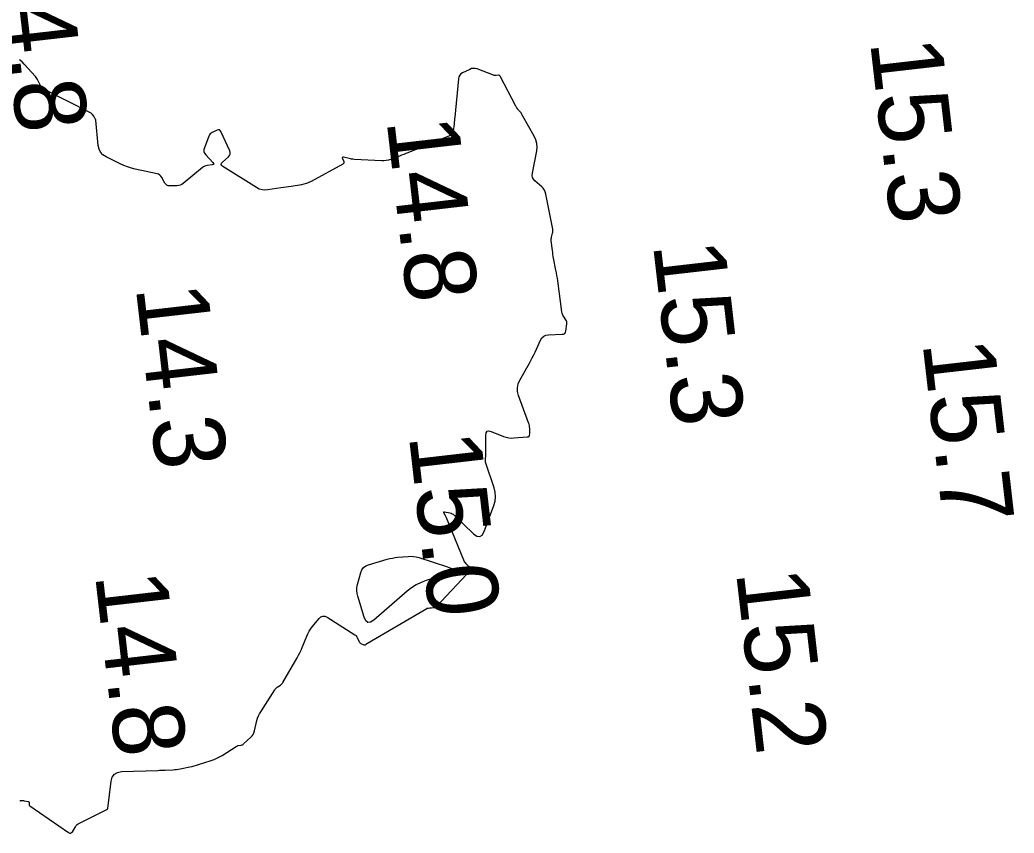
# Model space of a CAD drawing. Extents: x 1023796 to 1112670, y 656573 to 837340.
# Drawn here: x 1109935.4 to 1110005, y 680747.7 to 680804.6 of the extents above; entities that cross this region are included whole.
import ezdxf

# ---------------------------------------------------------------- set-up
doc = ezdxf.new("R2010")
doc.units = 0
doc.layers.add('V-CHAN-CONT-15FT', color=7, linetype='Continuous')
doc.layers.add('V-TOPO-SOUN', color=7, linetype='Continuous')

msp = doc.modelspace()

# ---------------------------------------------------------------- linework, layer by layer
at = {"layer": 'V-CHAN-CONT-15FT'}
msp.add_lwpolyline([(1109935.44, 680749.937), (1109935.467, 680749.947), (1109935.495, 680749.953), (1109935.524, 680749.955), (1109935.645, 680749.953), (1109935.675, 680749.951), (1109935.705, 680749.949), (1109935.735, 680749.945), (1109935.765, 680749.941), (1109936.026, 680749.893), (1109936.054, 680749.884), (1109936.074, 680749.868), (1109936.086, 680749.845), (1109936.09, 680749.816), (1109936.09, 680749.684), (1109936.093, 680749.653), (1109936.104, 680749.626), (1109936.12, 680749.602), (1109936.144, 680749.582), (1109938.854, 680747.719), (1109938.932, 680747.681), (1109939.003, 680747.677), (1109939.066, 680747.71), (1109939.122, 680747.777), (1109939.329, 680748.119), (1109939.385, 680748.199), (1109939.451, 680748.27), (1109939.527, 680748.329), (1109939.611, 680748.379), (1109941.526, 680749.332), (1109941.535, 680749.336), (1109941.543, 680749.341), (1109941.552, 680749.345), (1109941.56, 680749.35), (1109941.593, 680749.37), (1109941.601, 680749.376), (1109941.606, 680749.382), (1109941.61, 680749.39), (1109941.612, 680749.399), (1109941.84, 680751.311), (1109941.914, 680751.594), (1109942.059, 680751.8), (1109942.276, 680751.927), (1109942.565, 680751.977), (1109945.092, 680752.065), (1109945.225, 680752.07), (1109945.357, 680752.075), (1109945.489, 680752.081), (1109945.621, 680752.087), (1109946.15, 680752.113), (1109946.282, 680752.122), (1109946.413, 680752.136), (1109946.543, 680752.154), (1109946.673, 680752.178), (1109947.338, 680752.311), (1109947.492, 680752.344), (1109947.644, 680752.381), (1109947.795, 680752.423), (1109947.945, 680752.47), (1109948.84, 680752.763), (1109949.036, 680752.834), (1109949.227, 680752.917), (1109949.412, 680753.011), (1109949.591, 680753.117), (1109950.583, 680753.746), (1109950.623, 680753.769), (1109950.666, 680753.787), (1109950.709, 680753.8), (1109950.755, 680753.809), (1109950.941, 680753.835), (1109950.986, 680753.845), (1109951.028, 680753.861), (1109951.067, 680753.884), (1109951.102, 680753.913), (1109951.608, 680754.389), (1109951.695, 680754.484), (1109951.766, 680754.588), (1109951.821, 680754.702), (1109951.86, 680754.825), (1109952.036, 680755.558), (1109952.082, 680755.719), (1109952.141, 680755.876), (1109952.213, 680756.027), (1109952.298, 680756.172), (1109953.282, 680757.702), (1109953.32, 680757.755), (1109953.362, 680757.803), (1109953.409, 680757.847), (1109953.461, 680757.887), (1109953.678, 680758.035), (1109953.729, 680758.075), (1109953.775, 680758.119), (1109953.816, 680758.169), (1109953.852, 680758.223), (1109954.854, 680759.942), (1109954.953, 680760.119), (1109955.045, 680760.301), (1109955.131, 680760.485), (1109955.209, 680760.673), (1109955.52, 680761.459), (1109955.596, 680761.631), (1109955.684, 680761.796), (1109955.786, 680761.954), (1109955.899, 680762.104), (1109956.379, 680762.69), (1109956.504, 680762.806), (1109956.639, 680762.859), (1109956.785, 680762.851), (1109956.94, 680762.781), (1109958.88, 680761.561), (1109958.936, 680761.521), (1109958.983, 680761.474), (1109959.024, 680761.421), (1109959.057, 680761.361), (1109959.194, 680761.065), (1109959.216, 680761.027), (1109959.243, 680760.994), (1109959.276, 680760.966), (1109959.314, 680760.944), (1109959.517, 680760.848), (1109959.538, 680760.841), (1109959.559, 680760.839), (1109959.58, 680760.844), (1109959.6, 680760.854), (1109959.68, 680760.906), (1109959.7, 680760.919), (1109959.721, 680760.932), (1109959.741, 680760.944), (1109959.762, 680760.956), (1109963.929, 680763.398), (1109963.954, 680763.41), (1109963.979, 680763.419), (1109964.004, 680763.425), (1109964.031, 680763.427), (1109964.141, 680763.431), (1109964.168, 680763.432), (1109964.195, 680763.434), (1109964.223, 680763.436), (1109964.25, 680763.438), (1109964.44, 680763.453), (1109964.48, 680763.46), (1109964.516, 680763.473), (1109964.549, 680763.493), (1109964.578, 680763.52), (1109966.728, 680765.801), (1109966.736, 680765.809), (1109966.745, 680765.816), (1109966.755, 680765.823), (1109966.765, 680765.828), (1109966.806, 680765.849), (1109966.816, 680765.855), (1109966.826, 680765.862), (1109966.834, 680765.869), (1109966.842, 680765.878), (1109967.03, 680766.105), (1109967.035, 680766.114), (1109967.038, 680766.124), (1109967.038, 680766.134), (1109967.035, 680766.144), (1109967.016, 680766.186), (1109967.011, 680766.196), (1109967.005, 680766.206), (1109966.998, 680766.215), (1109966.991, 680766.223), (1109966.677, 680766.523), (1109966.625, 680766.578), (1109966.58, 680766.637), (1109966.541, 680766.701), (1109966.509, 680766.769), (1109965.288, 680769.74), (1109965.269, 680769.785), (1109965.249, 680769.829), (1109965.228, 680769.873), (1109965.207, 680769.916), (1109965.118, 680770.089), (1109965.105, 680770.125), (1109965.109, 680770.149), (1109965.13, 680770.159), (1109965.169, 680770.156), (1109965.543, 680770.079), (1109965.619, 680770.058), (1109965.689, 680770.027), (1109965.754, 680769.987), (1109965.815, 680769.937), (1109967.194, 680768.615), (1109967.427, 680768.447), (1109967.628, 680768.419), (1109967.797, 680768.532), (1109967.933, 680768.785), (1109968.61, 680770.6), (1109968.696, 680770.906), (1109968.729, 680771.214), (1109968.708, 680771.522), (1109968.632, 680771.832), (1109968.058, 680773.56), (1109968.039, 680773.626), (1109968.028, 680773.693), (1109968.023, 680773.761), (1109968.025, 680773.829), (1109968.047, 680774.105), (1109968.051, 680774.174), (1109968.054, 680774.243), (1109968.056, 680774.312), (1109968.056, 680774.381), (1109968.041, 680775.514), (1109968.063, 680775.689), (1109968.135, 680775.792), (1109968.257, 680775.822), (1109968.428, 680775.78), (1109969.297, 680775.433), (1109969.471, 680775.374), (1109969.649, 680775.336), (1109969.831, 680775.319), (1109970.015, 680775.323), (1109970.936, 680775.394), (1109971.021, 680775.413), (1109971.081, 680775.454), (1109971.116, 680775.518), (1109971.127, 680775.604), (1109971.119, 680775.995), (1109971.113, 680776.092), (1109971.099, 680776.187), (1109971.077, 680776.281), (1109971.047, 680776.373), (1109970.34, 680778.286), (1109970.267, 680778.565), (1109970.258, 680778.838), (1109970.311, 680779.106), (1109970.427, 680779.369), (1109971.095, 680780.549), (1109971.202, 680780.742), (1109971.304, 680780.936), (1109971.402, 680781.133), (1109971.495, 680781.332), (1109971.882, 680782.174), (1109971.978, 680782.331), (1109972.103, 680782.445), (1109972.256, 680782.516), (1109972.438, 680782.544), (1109973.394, 680782.575), (1109973.493, 680782.592), (1109973.569, 680782.635), (1109973.621, 680782.705), (1109973.649, 680782.802), (1109973.725, 680783.306), (1109973.729, 680783.383), (1109973.72, 680783.456), (1109973.697, 680783.526), (1109973.66, 680783.593), (1109973.485, 680783.854), (1109973.445, 680783.921), (1109973.414, 680783.991), (1109973.391, 680784.065), (1109973.376, 680784.141), (1109973.08, 680786.321), (1109973.054, 680786.507), (1109973.025, 680786.692), (1109972.993, 680786.876), (1109972.959, 680787.06), (1109972.796, 680787.895), (1109972.772, 680788.029), (1109972.749, 680788.164), (1109972.729, 680788.299), (1109972.712, 680788.434), (1109972.632, 680789.107), (1109972.627, 680789.177), (1109972.629, 680789.246), (1109972.637, 680789.315), (1109972.651, 680789.384), (1109972.722, 680789.657), (1109972.736, 680789.725), (1109972.742, 680789.794), (1109972.74, 680789.863), (1109972.73, 680789.932), (1109972.252, 680792.386), (1109972.211, 680792.534), (1109972.149, 680792.67), (1109972.064, 680792.793), (1109971.958, 680792.904), (1109971.488, 680793.322), (1109971.389, 680793.433), (1109971.327, 680793.556), (1109971.302, 680793.692), (1109971.313, 680793.84), (1109971.614, 680795.405), (1109971.643, 680795.674), (1109971.624, 680795.935), (1109971.556, 680796.188), (1109971.441, 680796.432), (1109970.634, 680797.828), (1109970.621, 680797.852), (1109970.609, 680797.876), (1109970.597, 680797.901), (1109970.586, 680797.926), (1109970.544, 680798.027), (1109970.532, 680798.051), (1109970.518, 680798.074), (1109970.502, 680798.096), (1109970.484, 680798.115), (1109970.376, 680798.222), (1109970.353, 680798.245), (1109970.332, 680798.269), (1109970.311, 680798.295), (1109970.292, 680798.321), (1109970.217, 680798.428), (1109970.199, 680798.455), (1109970.182, 680798.482), (1109970.165, 680798.51), (1109970.15, 680798.539), (1109969.064, 680800.628), (1109969.041, 680800.661), (1109969.012, 680800.684), (1109968.977, 680800.696), (1109968.937, 680800.698), (1109968.763, 680800.682), (1109968.72, 680800.681), (1109968.677, 680800.684), (1109968.636, 680800.692), (1109968.594, 680800.705), (1109967.441, 680801.14), (1109967.311, 680801.175), (1109967.181, 680801.183), (1109967.053, 680801.162), (1109966.927, 680801.114), (1109966.423, 680800.865), (1109966.311, 680800.793), (1109966.227, 680800.702), (1109966.171, 680800.592), (1109966.144, 680800.461), (1109965.88, 680797.77), (1109965.868, 680797.649), (1109965.855, 680797.528), (1109965.841, 680797.407), (1109965.827, 680797.287), (1109965.768, 680796.804), (1109965.741, 680796.693), (1109965.69, 680796.6), (1109965.614, 680796.526), (1109965.514, 680796.471), (1109962.603, 680795.278), (1109962.453, 680795.217), (1109962.302, 680795.157), (1109962.15, 680795.098), (1109961.999, 680795.04), (1109961.391, 680794.809), (1109961.238, 680794.759), (1109961.082, 680794.726), (1109960.923, 680794.71), (1109960.762, 680794.71), (1109958.838, 680794.813), (1109958.749, 680794.82), (1109958.66, 680794.831), (1109958.573, 680794.846), (1109958.485, 680794.865), (1109958.083, 680794.964), (1109958.034, 680794.969), (1109958.006, 680794.957), (1109957.998, 680794.928), (1109958.011, 680794.88), (1109958.105, 680794.655), (1109958.118, 680794.602), (1109958.113, 680794.556), (1109958.088, 680794.517), (1109958.045, 680794.484), (1109955.82, 680793.266), (1109955.658, 680793.187), (1109955.491, 680793.122), (1109955.32, 680793.072), (1109955.143, 680793.036), (1109954.426, 680792.924), (1109954.247, 680792.896), (1109954.068, 680792.868), (1109953.889, 680792.841), (1109953.709, 680792.814), (1109952.797, 680792.675), (1109952.589, 680792.661), (1109952.389, 680792.684), (1109952.196, 680792.742), (1109952.011, 680792.838), (1109949.655, 680794.31), (1109949.568, 680794.383), (1109949.535, 680794.461), (1109949.556, 680794.543), (1109949.631, 680794.63), (1109950.04, 680794.983), (1109950.123, 680795.076), (1109950.166, 680795.177), (1109950.169, 680795.287), (1109950.133, 680795.406), (1109949.512, 680796.768), (1109949.467, 680796.839), (1109949.409, 680796.878), (1109949.34, 680796.886), (1109949.26, 680796.862), (1109948.913, 680796.703), (1109948.833, 680796.657), (1109948.766, 680796.599), (1109948.712, 680796.528), (1109948.671, 680796.446), (1109948.354, 680795.633), (1109948.319, 680795.495), (1109948.324, 680795.365), (1109948.368, 680795.243), (1109948.453, 680795.128), (1109948.958, 680794.597), (1109949.002, 680794.537), (1109949.007, 680794.491), (1109948.975, 680794.458), (1109948.904, 680794.438), (1109948.546, 680794.383), (1109948.459, 680794.363), (1109948.377, 680794.333), (1109948.3, 680794.292), (1109948.228, 680794.24), (1109946.878, 680793.128), (1109946.778, 680793.059), (1109946.672, 680793.009), (1109946.559, 680792.978), (1109946.439, 680792.967), (1109945.924, 680792.959), (1109945.818, 680792.97), (1109945.726, 680793.007), (1109945.65, 680793.069), (1109945.588, 680793.156), (1109945.372, 680793.556), (1109945.311, 680793.647), (1109945.235, 680793.719), (1109945.146, 680793.771), (1109945.042, 680793.805), (1109943.515, 680794.137), (1109943.247, 680794.204), (1109942.984, 680794.286), (1109942.727, 680794.385), (1109942.475, 680794.5), (1109941.48, 680794.992), (1109941.259, 680795.134), (1109941.094, 680795.314), (1109940.984, 680795.533), (1109940.929, 680795.79), (1109940.757, 680797.562), (1109940.753, 680797.588), (1109940.747, 680797.612), (1109940.737, 680797.635), (1109940.724, 680797.657), (1109940.668, 680797.745), (1109940.654, 680797.766), (1109940.64, 680797.788), (1109940.626, 680797.81), (1109940.612, 680797.832), (1109940.53, 680797.955), (1109940.511, 680797.981), (1109940.488, 680798.004), (1109940.463, 680798.024), (1109940.435, 680798.041), (1109937.123, 680799.738), (1109937.047, 680799.784), (1109936.981, 680799.841), (1109936.927, 680799.909), (1109936.883, 680799.987), (1109936.729, 680800.318), (1109936.688, 680800.399), (1109936.641, 680800.477), (1109936.588, 680800.55), (1109936.53, 680800.62), (1109935.752, 680801.485), (1109935.596, 680801.645), (1109935.428, 680801.79)], dxfattribs=at)
msp.add_lwpolyline([(1109962.993, 680767.035), (1109963.174, 680767.005), (1109963.352, 680766.957), (1109965.366, 680766.306), (1109965.644, 680766.186), (1109965.736, 680766.066), (1109965.643, 680765.947), (1109965.365, 680765.828), (1109963.88, 680765.353), (1109963.519, 680765.218), (1109963.176, 680765.048), (1109962.853, 680764.844), (1109962.549, 680764.606), (1109960.216, 680762.585), (1109959.988, 680762.437), (1109959.798, 680762.421), (1109959.646, 680762.536), (1109959.532, 680762.783), (1109959.088, 680764.245), (1109959.04, 680764.453), (1109959.022, 680764.661), (1109959.034, 680764.869), (1109959.076, 680765.078), (1109959.304, 680765.915), (1109959.38, 680766.106), (1109959.494, 680766.26), (1109959.645, 680766.376), (1109959.834, 680766.455), (1109961.15, 680766.839), (1109961.33, 680766.887), (1109961.512, 680766.925), (1109961.696, 680766.955), (1109961.881, 680766.976), (1109962.625, 680767.04), (1109962.81, 680767.047)], close=True, dxfattribs=at)

# ---------------------------------------------------------------- texts
at = {"layer": 'V-TOPO-SOUN'}
for s, p in [('14.8 ', (1109933.811, 680809.423)), ('15.3 ', (1109994.931, 680803.053)), ('14.8 ', (1109961.101, 680797.543)), ('15.3 ', (1109979.741, 680788.883)), ('14.3 ', (1109943.551, 680785.863)), ('15.7 ', (1109998.601, 680781.993)), ('15.0 ', (1109962.658, 680775.501)), ('14.8 ', (1109940.701, 680765.753)), ('15.2 ', (1109985.551, 680765.953))]:
    msp.add_text(s, height=5, rotation=276.55942, dxfattribs=at).set_placement(p)

doc.saveas('drawing.dxf')
